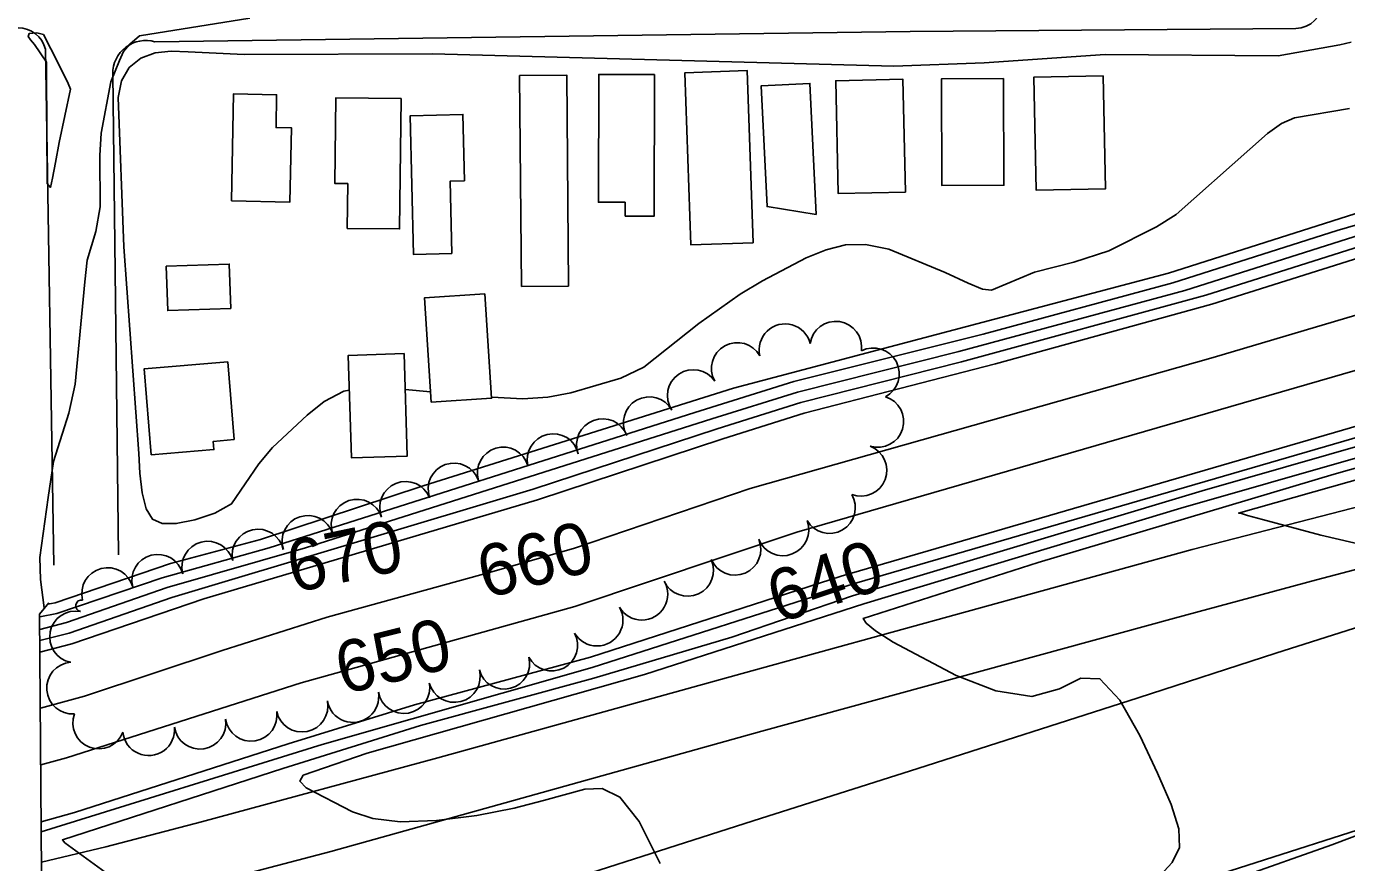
# Model space of a CAD drawing. Extents: x 79600 to 91800, y 75600 to 84400.
# Drawn here: x 87386 to 87896, y 80596 to 80920 of the extents above; entities that cross this region are included whole.
import ezdxf

# ---------------------------------------------------------------- set-up
doc = ezdxf.new("R2010")
doc.units = 0
for name, color, linetype in [('084-090$0$BLDG', 7, 'Continuous'), ('084-090$0$BRIDGE', 7, 'Continuous'), ('084-090$0$INDEX', 7, 'Continuous'), ('084-090$0$INDXLBL', 7, 'Continuous'), ('084-090$0$INTER', 7, 'Continuous'), ('084-090$0$INTERSTATE', 7, 'Continuous'), ('084-090$0$ROAD', 7, 'Continuous'), ('084-090$0$TREES', 7, 'Continuous')]:
    doc.layers.add(name, color=color, linetype=linetype)

msp = doc.modelspace()

# ---------------------------------------------------------------- linework, layer by layer
at = {"layer": '084-090$0$BLDG'}
for points in [[(87667.18, 80835.99), (87664.84, 80902.53), (87640.69, 80901.68), (87643.03, 80835.14)], [(87595.79, 80819.25), (87595.06, 80900.8), (87576.87, 80900.64), (87577.6, 80819.09)], [(87617.62, 80846.24), (87617.64, 80851.62), (87607.31, 80851.65), (87607.46, 80901.08), (87628.98, 80901.01), (87628.82, 80846.21)], [(87691.46, 80846.85), (87689.02, 80897.59), (87670.22, 80896.68), (87672.47, 80849.94)], [(87725.93, 80855.58), (87724.96, 80899.19), (87699.03, 80898.61), (87700, 80855.01)], [(87763.82, 80899.44), (87763.99, 80858.24), (87740.02, 80858.14), (87739.84, 80899.34)], [(87802.35, 80900.56), (87803.32, 80856.89), (87776.54, 80856.29), (87775.57, 80899.96)], [(87465.48, 80852.15), (87488.11, 80851.72), (87488.65, 80880.43), (87482.72, 80880.54), (87482.96, 80893.19), (87466.26, 80893.51)], [(87510.25, 80841.56), (87510.45, 80858.85), (87505.44, 80858.9), (87505.82, 80891.99), (87531.03, 80891.71), (87530.46, 80841.33)], [(87550.72, 80831.83), (87550.06, 80859.84), (87555.52, 80859.97), (87554.92, 80885.58), (87534.57, 80885.1), (87535.83, 80831.48)], [(87440.27, 80826.89), (87440.86, 80809.76), (87465.22, 80810.6), (87464.63, 80827.73)], [(87563.41, 80816.18), (87566.05, 80775.9), (87542.73, 80774.37), (87540.09, 80814.66)], [(87532.22, 80793.11), (87533.44, 80753.54), (87511.85, 80752.88), (87510.64, 80792.45)], [(87466.52, 80759.86), (87458.44, 80759.2), (87458.7, 80756.01), (87434.51, 80754.03), (87431.78, 80787.27), (87464.06, 80789.91)]]:
    msp.add_lwpolyline(points, close=True, dxfattribs=at)
at = {"layer": '084-090$0$BRIDGE'}
msp.add_lwpolyline([(87394.86, 80696.73), (87391.37, 80692.43), (87394.26, 80309.2), (87399.74, 80303.63)], dxfattribs=at)
at = {"layer": '084-090$0$INDEX'}
msp.add_line((87532.65, 80779.27), (87542.47, 80778.38), dxfattribs=at)
for points in [[(87393.15, 80694.86), (87391.68, 80705.74), (87391.44, 80714.3), (87394.68, 80737.56), (87396.76, 80751.38), (87402.59, 80770.1), (87405.12, 80781.3), (87408.81, 80820.9), (87409.68, 80829.27), (87413.14, 80840.4), (87414.74, 80849.83), (87414.6, 80869.7), (87415.1, 80878.31), (87418.94, 80898.14), (87422.23, 80906.42), (87423.74, 80909.89), (87426.21, 80912.77), (87429.9, 80915.94), (87472.64, 80922.85)], [(87898.18, 80913.55), (87893.86, 80912.5)], [(87893.86, 80912.5), (87869.96, 80908.23), (87803.15, 80908.75), (87756.35, 80905.51), (87721.49, 80904.22), (87543.17, 80909.09), (87470.38, 80908.74), (87448.79, 80909.75), (87442.15, 80910.06), (87436.02, 80909.43), (87430.51, 80907.33), (87426.01, 80903.69), (87423, 80898.54), (87421.76, 80892.15), (87423.95, 80834.39), (87429.64, 80754.51), (87430.1, 80746.9), (87430.98, 80739.32), (87432.5, 80733.07), (87434.95, 80729.14), (87438.7, 80727.4), (87444.16, 80727.43), (87451.39, 80728.86), (87459.07, 80731.45), (87465.52, 80735.05), (87476.09, 80750.46), (87481.4, 80756.77), (87494.78, 80769.33), (87501.32, 80774.67), (87508.97, 80778.6), (87511.05, 80778.97)], [(87566.03, 80776.24), (87566.17, 80776.23), (87578.16, 80775.66), (87587.74, 80776.33), (87596.66, 80777.99), (87615.92, 80783.66), (87624.87, 80787.87), (87646.08, 80804.83), (87662.1, 80816.12), (87670.71, 80821.29), (87687.55, 80830.14), (87695.38, 80833.27), (87702.76, 80835.13), (87710.48, 80835.33), (87719.52, 80833.47), (87741.3, 80824.55), (87750.23, 80820.31), (87755.71, 80818), (87759.26, 80817.66), (87775.85, 80824.64), (87791.08, 80828.49), (87804.57, 80832.92), (87822.95, 80842.13), (87830.55, 80846.89), (87859.07, 80872.22), (87865.88, 80878.27), (87871.33, 80882.12), (87876.33, 80884.25), (87897.55, 80887.95)], [(87391.65, 80656), (87408.72, 80660.64), (87461.91, 80678.35), (87502.47, 80691.19), (87565.61, 80708.61), (87597.64, 80717.79), (87665.9, 80740.92), (87844.95, 80791.57), (87989.06, 80834.47)], [(87391.81, 80634.11), (87401.77, 80636.86), (87492.42, 80665.91), (87598.22, 80695.36), (87683.99, 80724.16), (88053.73, 80831.21)], [(87391.48, 80677.73), (87403.75, 80680.97), (87454.76, 80698.32), (87583.76, 80736.59), (87655.37, 80760.24), (87686.84, 80770.1), (87760.75, 80789.15), (87844.36, 80812.2), (87901.58, 80830.27)], [(87391.98, 80612.16), (87404.82, 80615.67), (87487.38, 80642.21), (87536.25, 80657.33), (87604.19, 80675.8), (87701.08, 80707.08), (88041.76, 80806.31)], [(87912.04, 80717.06), (87886.46, 80722.93), (87863.96, 80728.98), (87858.15, 80730.6), (87855.78, 80731.27), (87854.69, 80731.47), (88019.78, 80778.22)]]:
    msp.add_lwpolyline(points, dxfattribs=at)
msp.add_lwpolyline([(87397.45, 80867), (87396.33, 80860.98), (87395.5, 80857.38), (87394.33, 80858.95), (87394.05, 80901.51), (87394.02, 80905.86), (87389.44, 80912.64), (87387.87, 80914.44), (87386.92, 80915.69), (87387.29, 80916.88), (87390.23, 80917.13), (87392.82, 80916.53), (87398.47, 80905.44), (87402.36, 80897.57), (87403.26, 80895.39), (87398.92, 80874.72)], close=True, dxfattribs=at)
at = {"layer": '084-090$0$INTER'}
for points in [[(87391.38, 80691.37), (87397.97, 80692.63), (87438.74, 80706.49), (87480.12, 80718.08), (87644.63, 80770.35), (87682.88, 80782.36), (87755.94, 80800.65), (87829.34, 80820.49), (87892.75, 80840.68), (87979.88, 80866.02)], [(87394.5, 80696.29), (87397.31, 80696.82), (87441.9, 80712.04), (87476.77, 80721.2), (87539.56, 80742), (87659.49, 80779.78), (87827.68, 80824.19), (87902.52, 80848.13)], [(87391.42, 80686.48), (87401.77, 80689.11), (87440.61, 80702.64), (87494.13, 80718.05), (87651.15, 80767.97), (87684.2, 80778.27), (87746.59, 80793.97), (87833.98, 80817.59), (87902.05, 80839.2)], [(87391.45, 80682.15), (87402.76, 80685.04), (87442.49, 80698.79), (87582.05, 80740.67), (87653.26, 80764.11), (87685.52, 80774.19), (87747.65, 80789.95), (87842, 80815.68), (87901.82, 80834.73)], [(87392.01, 80608.28), (87500.55, 80642.01), (87604.9, 80671.76), (87706.24, 80704.24), (88045.03, 80802.9)], [(87392.48, 80545.08), (87392.59, 80545.15), (87406.86, 80552.95), (87419.12, 80559.8), (87425.66, 80563.77), (87431.38, 80567.86), (87434.71, 80572.42), (87433.91, 80577.89), (87428.05, 80584.46), (87401.07, 80604), (87400.15, 80605.09), (87485.36, 80632.73), (87538.53, 80649.35), (87605.6, 80667.71), (87658.84, 80683.55), (87705.46, 80699.43), (87840.67, 80740.1), (88018.97, 80791.27)], [(87816.44, 80582.77), (87829.09, 80596.36), (87831.89, 80602.17), (87831.68, 80609.45), (87828.65, 80618.81), (87823.4, 80630.9), (87816.55, 80645.53), (87808.86, 80659.16), (87801.12, 80667.45), (87793.73, 80667.67), (87785.49, 80663.58), (87774.82, 80660.59), (87760.84, 80662.75), (87745.54, 80668.7), (87721.23, 80681.57), (87714.45, 80685.93), (87710.78, 80688.94), (87709.65, 80690.78), (87777.2, 80712.34), (87891.67, 80746.58), (88054.86, 80792.68)], [(87631.21, 80595.98), (87623.06, 80612.28), (87615.64, 80621.6), (87608.78, 80624.99), (87602.04, 80624.77), (87586.14, 80620.31), (87574.81, 80617.35), (87560.35, 80614.58), (87544.75, 80612.6), (87530.7, 80612.05), (87520.14, 80613.35), (87512.3, 80615.98), (87494.34, 80625.29), (87491.89, 80627.88), (87493.21, 80630.14), (87517.97, 80638.69), (87625.15, 80669.09), (87709.86, 80696.35), (87832.33, 80733.37), (88002.93, 80782.27)]]:
    msp.add_lwpolyline(points, dxfattribs=at)
at = {"layer": '084-090$0$INTERSTATE'}
for points in [[(87392.09, 80596.49), (87416.96, 80602.48), (87453.96, 80612.12), (87545.21, 80636.8), (87662.82, 80669.51), (87836.77, 80717.41), (87915.18, 80737.62)], [(87392.28, 80572.31), (87425.89, 80580.16), (87503.91, 80600.63), (87670.45, 80647.19), (87829.99, 80690.87), (87884.77, 80705.65), (87940.59, 80720.31)], [(87927.05, 80695.69), (87869.16, 80677.38), (87815.95, 80660.01), (87730.81, 80632.76), (87667.09, 80612.48), (87564.94, 80579.7), (87431.13, 80536.65), (87392.64, 80524.42)], [(87393.23, 80445.34), (87475.85, 80472.11), (87552.42, 80496.86), (87617.44, 80517.66), (87700.9, 80544.52), (87831.72, 80586.91), (87933.86, 80619.56)], [(87934.12, 80619.56), (87890.78, 80603.27), (87854.32, 80590.38), (87803.58, 80572.89), (87756.6, 80557.1), (87691.58, 80533.82), (87660.83, 80523.43), (87609.18, 80505.41), (87563.5, 80489.24), (87512.76, 80471.74), (87457.09, 80452.02), (87396.74, 80431.37), (87393.35, 80430.2)]]:
    msp.add_lwpolyline(points, dxfattribs=at)
at = {"layer": '084-090$0$ROAD'}
for p, q in [((87393.59, 80910.77), (87396.88, 80711.3)), ((87421.82, 80715.3), (87419.62, 80901.26))]:
    msp.add_line(p, q, dxfattribs=at)
msp.add_lwpolyline([(87435.94, 80913.67), (87727.81, 80917.61), (87876.87, 80918.88)], dxfattribs=at)
for centre, radius, start, end in [((87876.78, 80929.33), 10.45, 270.487, 358.5365), ((87383.14, 80908.31), 10.74, 13.2678, 90.5799), ((87432.39, 80901.41), 12.77, 73.8301, 180.6775)]:
    msp.add_arc(centre, radius, start, end, dxfattribs=at)
at = {"layer": '084-090$0$TREES'}
for centre, radius, start, end in [((87699.05, 80795.59), 10, 351.7913, 171.7913), ((87679.44, 80794.63), 10, 13.8231, 193.8231), ((87661, 80787.37), 10, 29.1686, 209.1686), ((87713.59, 80785.31), 10, 297.6782, 117.6782), ((87643.97, 80776.91), 10, 33.9683, 213.9683), ((87626.97, 80766.41), 10, 29.4253, 209.4253), ((87715.3, 80766.89), 10, 252.9579, 72.9579), ((87608.9, 80757.97), 10, 20.6717, 200.6717), ((87589.82, 80752.12), 10, 13.3683, 193.3683), ((87570.5, 80746.97), 10, 16.5351, 196.5351), ((87708.8, 80748), 10, 249.0438, 69.0438), ((87551.49, 80740.77), 10, 19.556, 199.556), ((87532.8, 80733.68), 10, 21.9998, 201.9998), ((87514.03, 80726.8), 10, 18.2849, 198.2849), ((87696.58, 80733.62), 10, 210.2399, 30.2399), ((87495.04, 80720.52), 10, 18.2849, 198.2849), ((87475.77, 80715.25), 10, 12.2993, 192.2993), ((87678.61, 80724.99), 10, 201.0842, 21.0842), ((87456.33, 80710.57), 10, 14.7684, 194.7684), ((87660.08, 80717.48), 10, 203.0255, 23.0255), ((87436.99, 80705.48), 10, 14.7684, 194.7684), ((87417.65, 80700.38), 10, 14.7684, 194.7684), ((87641.8, 80709.35), 10, 204.9168, 24.9168), ((87624.09, 80700.12), 10, 210.1152, 30.1152), ((87405.25, 80683.61), 10, 79.0981, 259.0981), ((87407.56, 80695.63), 2.24, 79.0981, 259.0981), ((87606.78, 80690.09), 10, 210.0864, 30.0864), ((87589.27, 80680.43), 10, 207.69, 27.69), ((87404.1, 80663.82), 10, 94.2954, 274.2954), ((87570.87, 80673.3), 9.87, 194.5902, 14.5902), ((87551.64, 80668.3), 10, 194.5902, 14.5902), ((87532.13, 80663.99), 10, 190.2799, 10.2799), ((87492.77, 80656.84), 10, 191.6691, 11.6691), ((87512.43, 80660.54), 10, 189.6161, 9.6161), ((87414.2, 80650.29), 10, 159.174, 339.174), ((87473.1, 80653.3), 10, 188.7587, 8.7587), ((87433.5, 80647.73), 10, 185.7385, 5.7385), ((87453.33, 80650.25), 10, 188.7511, 8.7511)]:
    msp.add_arc(centre, radius, start, end, dxfattribs=at)

# ---------------------------------------------------------------- texts
at = {"layer": '084-090$0$INDXLBL'}
for s, rotation, p in [('670', 11.8841, (87489.41, 80700.56)), ('660', 14.6153, (87563.65, 80698.31)), ('640', 18.4281, (87676.76, 80688.7)), ('650', 14.0309, (87508.65, 80661.22))]:
    msp.add_text(s, height=20, rotation=rotation, dxfattribs=at).set_placement(p)

doc.saveas('drawing.dxf')
